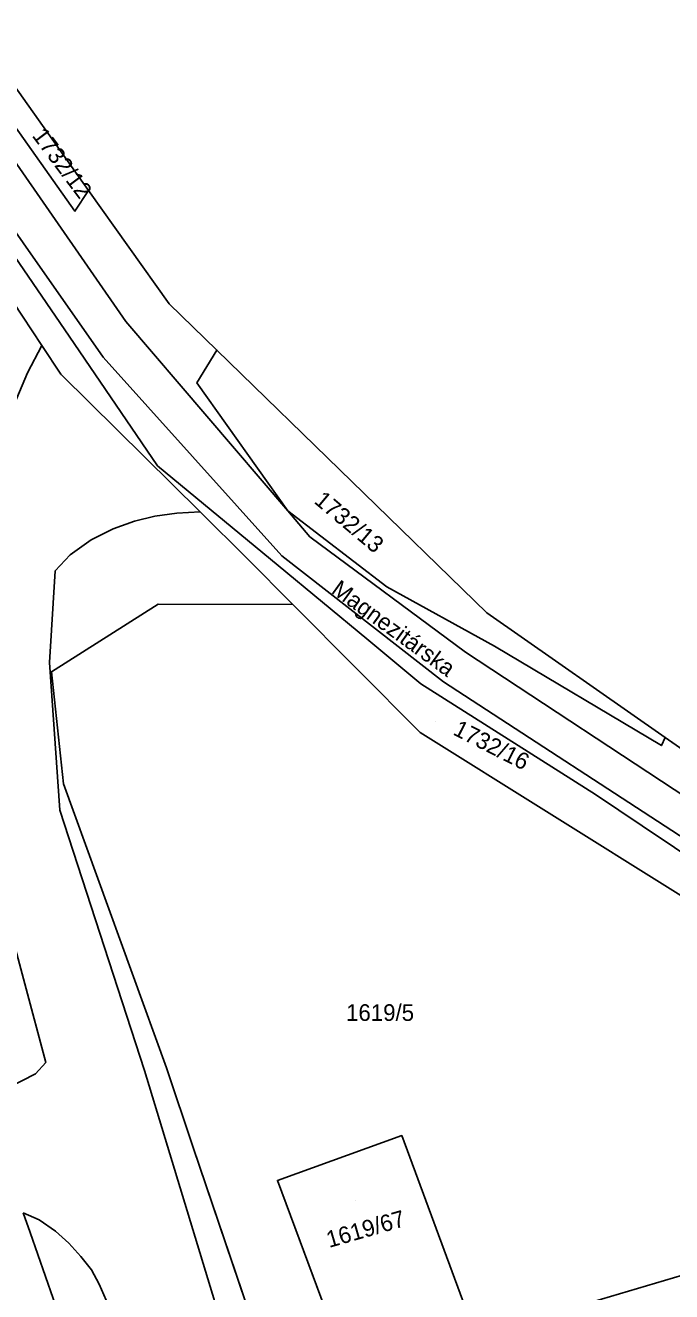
# Model space of a CAD drawing. Extents: x -263943 to -261149, y -1236934 to -1230686.
# Drawn here: x -261978.7 to -261901, y -1236684.2 to -1236532.1 of the extents above; entities that cross this region are included whole.
import ezdxf

# ---------------------------------------------------------------- set-up
doc = ezdxf.new("R2010")
doc.units = 0
for name, color, linetype in [('body_kn', 7, 'Continuous'), ('kladpar_druhypozemkov', 7, 'Continuous'), ('kladpar_hranice', 7, 'Continuous'), ('kladpar_parcelnecisla', 7, 'Continuous'), ('kladpar_plochy', 7, 'Continuous'), ('popisy', 7, 'Continuous'), ('zappar_hrandruhpozemk', 7, 'Continuous')]:
    doc.layers.add(name, color=color, linetype=linetype)

msp = doc.modelspace()

# ---------------------------------------------------------------- linework, layer by layer
at = {"layer": 'body_kn'}
for p, q in [((-261971.14, -1236551.93), (-261971.14, -1236551.93)), ((-261972.78, -1236554.43), (-261972.78, -1236554.43)), ((-261961.44, -1236565.56), (-261961.44, -1236565.56)), ((-261966.68, -1236567.67), (-261966.68, -1236567.67)), ((-261973.49, -1236569.45), (-261973.49, -1236569.45)), ((-261976.76, -1236570.57), (-261976.76, -1236570.57)), ((-261976.76, -1236570.57), (-261976.76, -1236570.57)), ((-261955.72, -1236571.12), (-261955.72, -1236571.12)), ((-261955.72, -1236571.12), (-261955.72, -1236571.12)), ((-261969.4, -1236571.98), (-261969.4, -1236571.98)), ((-261978.48, -1236573.83), (-261978.48, -1236573.83)), ((-261974.46, -1236574.01), (-261974.46, -1236574.01)), ((-261974.41, -1236574.09), (-261974.41, -1236574.09)), ((-261958.12, -1236575.06), (-261958.12, -1236575.06)), ((-261962.84, -1236585.02), (-261962.84, -1236585.02)), ((-261963.17, -1236591.06), (-261963.17, -1236591.06)), ((-261960.54, -1236590.72), (-261960.54, -1236590.72)), ((-261957.74, -1236590.56), (-261957.74, -1236590.56)), ((-261947.18, -1236590.44), (-261947.18, -1236590.44)), ((-261968.18, -1236592.57), (-261968.18, -1236592.57)), ((-261965.63, -1236591.65), (-261965.63, -1236591.65)), ((-261970.81, -1236593.92), (-261970.81, -1236593.92)), ((-261944.53, -1236593.55), (-261944.53, -1236593.55)), ((-261973.36, -1236595.7), (-261973.36, -1236595.7)), ((-261947.92, -1236595.83), (-261947.92, -1236595.83)), ((-261952.08, -1236596.16), (-261952.08, -1236596.16)), ((-261948.36, -1236596.98), (-261948.36, -1236596.98)), ((-261975.14, -1236597.64), (-261975.14, -1236597.64)), ((-261935.3, -1236599.54), (-261935.3, -1236599.54)), ((-261962.77, -1236601.65), (-261962.77, -1236601.65)), ((-261946.58, -1236601.68), (-261946.58, -1236601.68)), ((-261923.27, -1236602.69), (-261923.27, -1236602.69)), ((-261937.71, -1236605.8), (-261937.71, -1236605.8)), ((-261925.82, -1236607.4), (-261925.82, -1236607.4)), ((-261922.35, -1236606.7), (-261922.35, -1236606.7)), ((-261975.84, -1236608.66), (-261975.84, -1236608.66)), ((-261975.59, -1236609.76), (-261975.59, -1236609.76)), ((-261928.46, -1236610.95), (-261928.46, -1236610.95)), ((-261931.19, -1236611.19), (-261931.19, -1236611.19)), ((-261931.27, -1236617.05), (-261931.27, -1236617.05)), ((-261902.28, -1236618.63), (-261902.28, -1236618.63)), ((-261901.81, -1236617.67), (-261901.81, -1236617.67)), ((-261974.17, -1236623.23), (-261974.17, -1236623.23)), ((-261910.21, -1236624.49), (-261910.21, -1236624.49)), ((-261974.6, -1236626.37), (-261974.6, -1236626.37)), ((-261904.59, -1236628.26), (-261904.59, -1236628.26)), ((-261976.27, -1236656.7), (-261976.27, -1236656.7)), ((-261977.54, -1236658.05), (-261977.54, -1236658.05)), ((-261964.4, -1236657.65), (-261964.4, -1236657.65)), ((-261961.77, -1236657.32), (-261961.77, -1236657.32)), ((-261933.49, -1236665.47), (-261933.49, -1236665.47)), ((-261958.56, -1236666.9), (-261958.56, -1236666.9)), ((-261948.44, -1236670.87), (-261948.44, -1236670.87)), ((-261948.44, -1236670.87), (-261948.44, -1236670.87)), ((-261977.06, -1236675.59), (-261977.06, -1236675.59)), ((-261978.17, -1236677.14), (-261978.17, -1236677.14)), ((-261975.11, -1236676.95), (-261975.11, -1236676.95)), ((-261973.5, -1236678.39), (-261973.5, -1236678.39)), ((-261972.06, -1236680), (-261972.06, -1236680)), ((-261970.79, -1236681.61), (-261970.79, -1236681.61)), ((-261969.86, -1236683.31), (-261969.86, -1236683.31))]:
    msp.add_line(p, q, dxfattribs=at)
at = {"layer": 'kladpar_druhypozemkov'}
for p, q in [((-261938.55, -1236590.86), (-261938.55, -1236590.86)), ((-261929.45, -1236615.71), (-261929.45, -1236615.71)), ((-261935.05, -1236649.83), (-261935.05, -1236649.83)), ((-261939.1, -1236673.22), (-261939.1, -1236673.22))]:
    msp.add_line(p, q, dxfattribs=at)
at = {"layer": 'kladpar_hranice'}
for p, q in [((-261982.05, -1236536.59), (-261971.14, -1236551.93)), ((-261901.81, -1236617.67), (-261894.01, -1236623.11))]:
    msp.add_line(p, q, dxfattribs=at)
for points in [[(-261888.92, -1236638.74), (-261904.59, -1236628.26), (-261910.21, -1236624.49), (-261931.19, -1236611.19), (-261937.71, -1236605.8), (-261948.36, -1236596.98), (-261962.84, -1236585.02), (-261973.49, -1236569.45), (-261980.58, -1236559.08), (-261990.29, -1236544.87), (-261993.3, -1236540.93), (-262000.3, -1236531.86), (-262009.39, -1236520.08), (-262011.82, -1236516.94), (-262018.59, -1236508.17), (-262022.36, -1236503.27), (-262026.51, -1236499.28), (-262038.72, -1236488.37), (-262051.06, -1236477.36), (-262055.36, -1236474.18), (-262083.03, -1236454.97), (-262101.17, -1236442.04), (-262126.74, -1236423.83)], [(-262126.74, -1236423.83), (-262101.17, -1236442.04), (-262083.03, -1236454.97), (-262055.36, -1236474.18), (-262051.06, -1236477.36), (-262038.72, -1236488.37), (-262026.51, -1236499.28), (-262022.36, -1236503.27), (-262018.59, -1236508.17), (-262011.82, -1236516.94), (-262009.39, -1236520.08), (-262000.3, -1236531.86), (-261993.3, -1236540.93), (-261990.29, -1236544.87), (-261980.58, -1236559.08), (-261973.49, -1236569.45), (-261962.84, -1236585.02), (-261948.36, -1236596.98), (-261937.71, -1236605.8), (-261931.19, -1236611.19), (-261910.21, -1236624.49), (-261904.59, -1236628.26), (-261888.92, -1236638.74)], [(-261900.28, -1236636.43), (-261931.27, -1236617.05), (-261946.58, -1236601.68), (-261952.08, -1236596.16), (-261957.74, -1236590.56), (-261974.41, -1236574.09), (-261974.46, -1236574.01), (-261976.76, -1236570.57), (-261979.07, -1236567.03), (-261980.15, -1236565.38), (-261981.36, -1236563.52), (-261983.61, -1236560.07), (-261987.43, -1236554.2), (-261991.28, -1236548.29), (-261994.61, -1236543.19), (-261995.59, -1236541.69), (-261996.55, -1236540.2), (-261997.46, -1236538.8), (-261998.17, -1236537.72), (-262000.03, -1236534.9), (-262000.82, -1236533.71), (-262001.73, -1236532.33), (-262004.2, -1236528.6)], [(-261982.05, -1236536.59), (-261983.75, -1236539), (-261972.78, -1236554.43), (-261971.14, -1236551.93)], [(-261971.14, -1236551.93), (-261972.78, -1236554.43), (-261983.75, -1236539), (-261982.05, -1236536.59)], [(-261971.14, -1236551.93), (-261961.44, -1236565.56), (-261955.72, -1236571.12)], [(-261979.07, -1236567.03), (-261976.76, -1236570.57), (-261974.46, -1236574.01), (-261974.41, -1236574.09), (-261957.74, -1236590.56), (-261952.08, -1236596.16), (-261946.58, -1236601.68), (-261962.77, -1236601.65), (-261975.59, -1236609.76), (-261974.17, -1236623.23), (-261961.77, -1236657.32), (-261958.56, -1236666.9), (-261948.27, -1236697.22)], [(-261955.72, -1236571.12), (-261958.12, -1236575.06), (-261947.18, -1236590.44), (-261935.3, -1236599.54), (-261922.35, -1236606.7), (-261902.28, -1236618.63), (-261901.81, -1236617.67)], [(-261901.81, -1236617.67), (-261902.28, -1236618.63), (-261922.35, -1236606.7), (-261935.3, -1236599.54), (-261947.18, -1236590.44), (-261958.12, -1236575.06), (-261955.72, -1236571.12)], [(-261955.72, -1236571.12), (-261923.27, -1236602.69), (-261901.81, -1236617.67)], [(-261875.14, -1236653.34), (-261846.03, -1236672.24), (-261861.65, -1236676.99), (-261867.4, -1236678.73), (-262126.94, -1236768.63), (-262127.52, -1236767.4), (-262047.76, -1236739.78), (-261966.17, -1236711.44), (-261945.82, -1236704.45), (-261948.27, -1236697.22), (-261958.56, -1236666.9), (-261961.77, -1236657.32), (-261974.17, -1236623.23), (-261975.59, -1236609.76), (-261962.77, -1236601.65), (-261946.58, -1236601.68), (-261931.27, -1236617.05), (-261900.28, -1236636.43), (-261890.12, -1236642.89)], [(-261933.49, -1236665.47), (-261948.44, -1236670.87), (-261940.37, -1236692.53), (-261925.52, -1236687.04), (-261933.49, -1236665.47)], [(-261948.44, -1236670.87), (-261933.49, -1236665.47), (-261925.52, -1236687.04), (-261940.37, -1236692.53), (-261948.44, -1236670.87)]]:
    msp.add_lwpolyline(points, dxfattribs=at)
at = {"layer": 'kladpar_plochy'}
for p, q in [((-261979.07, -1236567.03), (-261976.76, -1236570.57)), ((-261976.76, -1236570.57), (-261974.46, -1236574.01)), ((-261974.46, -1236574.01), (-261974.41, -1236574.09)), ((-261974.41, -1236574.09), (-261957.74, -1236590.56)), ((-261957.74, -1236590.56), (-261952.08, -1236596.16)), ((-261952.08, -1236596.16), (-261946.58, -1236601.68)), ((-261975.59, -1236609.76), (-261962.77, -1236601.65)), ((-261962.77, -1236601.65), (-261975.59, -1236609.76)), ((-261962.77, -1236601.65), (-261946.58, -1236601.68)), ((-261946.58, -1236601.68), (-261962.77, -1236601.65)), ((-261946.58, -1236601.68), (-261931.27, -1236617.05)), ((-261974.17, -1236623.23), (-261975.59, -1236609.76)), ((-261975.59, -1236609.76), (-261974.17, -1236623.23)), ((-261931.27, -1236617.05), (-261900.28, -1236636.43)), ((-261961.77, -1236657.32), (-261974.17, -1236623.23)), ((-261974.17, -1236623.23), (-261961.77, -1236657.32)), ((-261958.56, -1236666.9), (-261961.77, -1236657.32)), ((-261961.77, -1236657.32), (-261958.56, -1236666.9)), ((-261933.49, -1236665.47), (-261948.44, -1236670.87)), ((-261925.52, -1236687.04), (-261933.49, -1236665.47)), ((-261948.27, -1236697.22), (-261958.56, -1236666.9)), ((-261958.56, -1236666.9), (-261948.27, -1236697.22)), ((-261948.44, -1236670.87), (-261940.37, -1236692.53))]:
    msp.add_line(p, q, dxfattribs=at)
for points in [[(-261888.92, -1236638.74), (-261904.59, -1236628.26), (-261910.21, -1236624.49), (-261931.19, -1236611.19), (-261937.71, -1236605.8), (-261948.36, -1236596.98), (-261962.84, -1236585.02), (-261973.49, -1236569.45), (-261980.58, -1236559.08), (-261990.29, -1236544.87), (-261993.3, -1236540.93), (-262000.3, -1236531.86), (-262009.39, -1236520.08), (-262011.82, -1236516.94), (-262018.59, -1236508.17), (-262022.36, -1236503.27), (-262026.51, -1236499.28), (-262038.72, -1236488.37), (-262051.06, -1236477.36), (-262055.36, -1236474.18), (-262083.03, -1236454.97), (-262101.17, -1236442.04), (-262126.74, -1236423.83), (-262130.74, -1236419.38)], [(-261900.28, -1236636.43), (-261931.27, -1236617.05), (-261946.58, -1236601.68), (-261952.08, -1236596.16), (-261957.74, -1236590.56), (-261974.41, -1236574.09), (-261974.46, -1236574.01), (-261976.76, -1236570.57), (-261979.07, -1236567.03), (-261980.15, -1236565.38), (-261981.36, -1236563.52), (-261983.61, -1236560.07), (-261987.43, -1236554.2), (-261991.28, -1236548.29), (-261994.61, -1236543.19), (-261995.59, -1236541.69), (-261996.55, -1236540.2), (-261997.46, -1236538.8), (-261998.17, -1236537.72), (-262000.03, -1236534.9), (-262000.82, -1236533.71), (-262001.73, -1236532.33), (-262004.2, -1236528.6)], [(-261986.55, -1236530.26), (-261982.05, -1236536.59), (-261983.75, -1236539), (-261972.78, -1236554.43), (-261971.14, -1236551.93), (-261961.44, -1236565.56), (-261955.72, -1236571.12), (-261958.12, -1236575.06), (-261947.18, -1236590.44), (-261935.3, -1236599.54), (-261922.35, -1236606.7), (-261902.28, -1236618.63), (-261901.81, -1236617.67), (-261894.01, -1236623.11)], [(-262000.3, -1236531.86), (-261993.3, -1236540.93), (-261990.29, -1236544.87), (-261980.58, -1236559.08), (-261973.49, -1236569.45), (-261962.84, -1236585.02), (-261948.36, -1236596.98), (-261937.71, -1236605.8), (-261931.19, -1236611.19), (-261910.21, -1236624.49), (-261904.59, -1236628.26), (-261888.92, -1236638.74)]]:
    msp.add_lwpolyline(points, dxfattribs=at)
for points in [[(-261982.05, -1236536.59), (-261971.14, -1236551.93), (-261972.78, -1236554.43), (-261983.75, -1236539)], [(-261955.72, -1236571.12), (-261923.27, -1236602.69), (-261901.81, -1236617.67), (-261902.28, -1236618.63), (-261922.35, -1236606.7), (-261935.3, -1236599.54), (-261947.18, -1236590.44), (-261958.12, -1236575.06)], [(-261948.44, -1236670.87), (-261933.49, -1236665.47), (-261925.52, -1236687.04), (-261940.37, -1236692.53)]]:
    msp.add_lwpolyline(points, close=True, dxfattribs=at)
at = {"layer": 'zappar_hrandruhpozemk'}
for p, q in [((-261970.81, -1236593.92), (-261968.18, -1236592.57)), ((-261925.82, -1236607.4), (-261888.66, -1236631.88)), ((-261890.53, -1236635.68), (-261928.46, -1236610.95)), ((-261951.96, -1236698.55), (-261964.4, -1236657.65)), ((-261978.17, -1236677.14), (-261979.01, -1236674.74)), ((-261970.32, -1236699.6), (-261978.17, -1236677.14)), ((-261894.76, -1236680.74), (-261917.06, -1236687.39)), ((-261969.86, -1236683.31), (-261969.02, -1236685.26))]:
    msp.add_line(p, q, dxfattribs=at)
for points in [[(-261984.76, -1236541.62), (-261966.68, -1236567.67), (-261947.18, -1236590.44), (-261944.53, -1236593.55), (-261925.82, -1236607.4)], [(-261928.46, -1236610.95), (-261947.92, -1236595.83), (-261969.4, -1236571.98), (-261988.67, -1236544.49)], [(-261976.76, -1236570.57), (-261978.48, -1236573.83), (-261980.1, -1236577.64), (-261981.63, -1236581.45), (-261982.83, -1236585.17), (-261983.85, -1236588.73), (-261984.63, -1236592.63), (-261985.23, -1236596.01), (-261985.66, -1236599.57), (-261986, -1236603.05), (-261986.18, -1236606.86), (-261986.1, -1236610.33)], [(-261968.18, -1236592.57), (-261965.63, -1236591.65), (-261963.17, -1236591.06), (-261960.54, -1236590.72), (-261957.74, -1236590.56)], [(-261964.4, -1236657.65), (-261974.6, -1236626.37), (-261975.84, -1236608.66), (-261975.14, -1236597.64), (-261973.36, -1236595.7), (-261970.81, -1236593.92)], [(-261985.94, -1236613.55), (-261985.61, -1236617.37), (-261985.19, -1236620.84), (-261984.6, -1236624.57), (-261983.68, -1236628.89), (-261981.32, -1236637.79), (-261976.27, -1236656.7), (-261977.54, -1236658.05), (-261979.15, -1236658.89), (-261980.85, -1236659.74), (-261982.63, -1236660.24), (-261984.24, -1236660.58)], [(-261979.01, -1236674.74), (-261977.06, -1236675.59), (-261975.11, -1236676.95), (-261973.5, -1236678.39), (-261972.06, -1236680), (-261970.79, -1236681.61), (-261969.86, -1236683.31)]]:
    msp.add_lwpolyline(points, dxfattribs=at)

# ---------------------------------------------------------------- texts
at = {"layer": 'kladpar_parcelnecisla'}
for s, rotation, p in [('1732/12', 307, (-261978.01, -1236545.37)), ('1732/13', 320, (-261944.14, -1236589.41)), ('1732/16', 333, (-261927.45, -1236617.25)), ('1619/5', 360, (-261940.19, -1236651.7)), ('1619/67', 16, (-261942.22, -1236678.98))]:
    msp.add_text(s, height=2, rotation=rotation, dxfattribs=at).set_placement(p)
at = {"layer": 'popisy'}
msp.add_text('Magnezitárska', height=2, rotation=324, dxfattribs=at).set_placement((-261942.09, -1236600.22))

doc.saveas('drawing.dxf')
